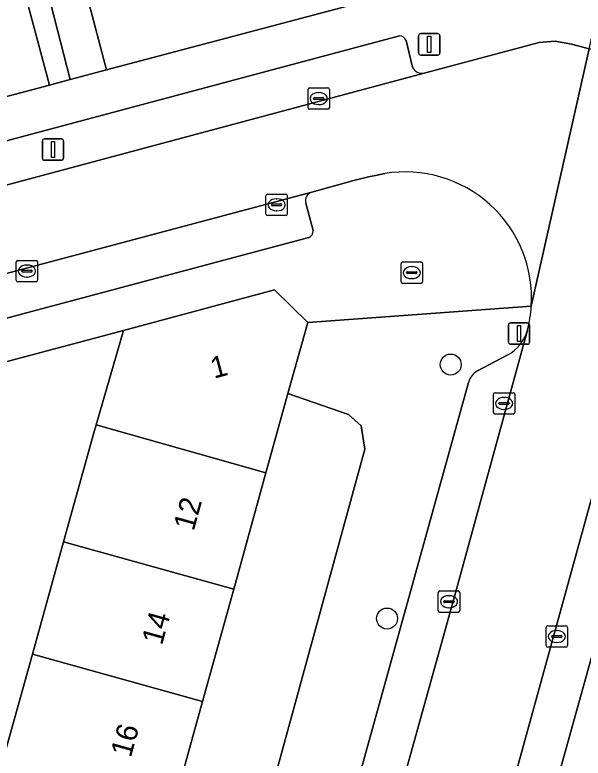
# Model space of a CAD drawing. Extents: x 162542 to 163147, y 380779 to 381521.
# Drawn here: x 163092.26 to 163118.79, y 381118.17 to 381152.86 of the extents above; entities that cross this region are included whole.
import ezdxf

# ---------------------------------------------------------------- set-up
doc = ezdxf.new("R2010")
doc.units = 0
for name, color, linetype in [('IMGEO_Berm_groen', 7, 'Continuous'), ('IMGEO_Boom', 7, 'Continuous'), ('IMGEO_Brandkraan', 7, 'Continuous'), ('IMGEO_Erf', 7, 'Continuous'), ('IMGEO_Kolk', 7, 'Continuous'), ('IMGEO_Lichtmast', 7, 'Continuous'), ('IMGEO_Muur', 7, 'Continuous'), ('IMGEO_Pand', 7, 'Continuous'), ('IMGEO_Pand_nummerreeks', 7, 'Continuous'), ('IMGEO_Parkeervlak_open', 7, 'Continuous'), ('IMGEO_Rijbaan_lokaal_open', 7, 'Continuous'), ('IMGEO_Voetpad_open', 7, 'Continuous')]:
    doc.layers.add(name, color=color, linetype=linetype)

msp = doc.modelspace()

# ---------------------------------------------------------------- linework, layer by layer
at = {"layer": 'IMGEO_Berm_groen'}
msp.add_lwpolyline([(163122.239, 381133.822), (163117.726, 381117.614), (163117.409, 381116.41)], dxfattribs=at)
at = {"layer": 'IMGEO_Boom'}
for centre in [(163112.61, 381136.54), (163109.638, 381124.684)]:
    msp.add_circle(centre, 0.489, dxfattribs=at)
at = {"layer": 'IMGEO_Brandkraan'}
for p, q in [((163110.367, 381141.331), (163111.219, 381141.331)), ((163110.292, 381140.405), (163110.292, 381141.257)), ((163110.78, 381141.111), (163110.805, 381141.111)), ((163111.293, 381141.257), (163111.293, 381140.405)), ((163110.551, 381140.825), (163110.551, 381140.837)), ((163110.989, 381140.788), (163110.591, 381140.788)), ((163110.594, 381140.874), (163110.992, 381140.874)), ((163111.035, 381140.837), (163111.035, 381140.825)), ((163111.219, 381140.331), (163110.367, 381140.331)), ((163110.803, 381140.551), (163110.778, 381140.551))]:
    msp.add_line(p, q, dxfattribs=at)
for points in [[(163110.367, 381141.331), (163111.219, 381141.331)], [(163110.292, 381140.405), (163110.292, 381141.257)], [(163111.293, 381141.257), (163111.293, 381140.405)], [(163111.219, 381140.331), (163110.367, 381140.331)]]:
    msp.add_lwpolyline(points, dxfattribs=at)
for centre, radius, start, end in [((163110.369, 381141.255), 0.0765, 91.552, 178.448), ((163110.369, 381141.255), 0.0765, 91.552, 178.448), ((163111.217, 381141.255), 0.0765, 1.552, 88.448), ((163111.217, 381141.255), 0.0765, 1.552, 88.448), ((163110.591, 381140.834), 0.0403, 85.8775, 175.7526), ((163110.588, 381140.824), 0.0366, 178.938, 274.7102), ((163110.992, 381140.831), 0.043, 264.8664, 352.4533), ((163110.996, 381140.836), 0.0386, 1.7309, 96.639), ((163110.369, 381140.407), 0.0765, 181.552, 268.448), ((163110.369, 381140.407), 0.0765, 181.552, 268.448), ((163111.217, 381140.407), 0.0765, 271.552, 358.448), ((163111.217, 381140.407), 0.0765, 271.552, 358.448)]:
    msp.add_arc(centre, radius, start, end, dxfattribs=at)
for centre, major_axis, ratio, start_param, end_param in [((163110.779, 381140.831), (-0.387, 0.002), 0.722429, 4.712389, 7.853982), ((163110.804, 381140.831), (-0.39, 0.002), 0.717154, 1.570796, 4.712389)]:
    msp.add_ellipse(centre, major_axis=major_axis, ratio=ratio, start_param=start_param, end_param=end_param, dxfattribs=at)
at = {"layer": 'IMGEO_Erf'}
msp.add_lwpolyline([(163100.954, 381164.642), (163104.635, 381165.359), (163104.813, 381166.002), (163106.311, 381171.41), (163107.341, 381175.13), (163107.49, 381175.095), (163107.666, 381175.733), (163092.428, 381171.468), (163093.369, 381167.949), (163094.654, 381163.144), (163095.764, 381158.993), (163096.753, 381155.294), (163093.663, 381154.468), (163094.842, 381149.844), (163096.544, 381150.299), (163095.651, 381153.67), (163096.968, 381154.056), (163101.753, 381155.352), (163101.58, 381155.657), (163102.726, 381159.791), (163099.542, 381159.171)], close=True, dxfattribs=at)
for points in [[(163091.621, 381117.783), (163093.078, 381123.025), (163094.535, 381128.265), (163095.95, 381133.357), (163096.052, 381133.723), (163097.326, 381138.135), (163088.496, 381135.775), (163089.104, 381133.262), (163084.873, 381132.963), (163086.865, 381124.632), (163086.781, 381123.025), (163084.042, 381113.214)], [(163098.537, 381095.857), (163108.607, 381132.594), (163108.43, 381133.686), (163107.841, 381134.207), (163105.012, 381135.183), (163103.985, 381131.484), (163102.479, 381126.057), (163101.024, 381120.816), (163099.569, 381115.575), (163098.115, 381110.334), (163096.66, 381105.092), (163095.205, 381099.852), (163093.75, 381094.611), (163092.295, 381089.37)]]:
    msp.add_lwpolyline(points, dxfattribs=at)
at = {"layer": 'IMGEO_Kolk'}
for p, q in [((163105.947, 381148.532), (163105.947, 381149.384)), ((163106.022, 381149.458), (163106.874, 381149.458)), ((163106.948, 381149.384), (163106.948, 381148.532)), ((163106.206, 381148.952), (163106.206, 381148.964)), ((163106.249, 381149.001), (163106.647, 381149.001)), ((163106.435, 381149.238), (163106.46, 381149.238)), ((163106.69, 381148.964), (163106.69, 381148.952)), ((163106.644, 381148.915), (163106.246, 381148.915)), ((163106.458, 381148.678), (163106.433, 381148.678)), ((163106.874, 381148.458), (163106.022, 381148.458)), ((163104.055, 381144.498), (163104.907, 381144.498)), ((163103.98, 381143.572), (163103.98, 381144.424)), ((163104.468, 381144.278), (163104.493, 381144.278)), ((163104.981, 381144.424), (163104.981, 381143.572)), ((163104.239, 381143.992), (163104.239, 381144.004)), ((163104.677, 381143.955), (163104.279, 381143.955)), ((163104.282, 381144.041), (163104.68, 381144.041)), ((163104.723, 381144.004), (163104.723, 381143.992)), ((163104.907, 381143.498), (163104.055, 381143.498)), ((163104.491, 381143.718), (163104.466, 381143.718)), ((163092.321, 381140.477), (163092.321, 381141.329)), ((163092.396, 381141.403), (163093.248, 381141.403)), ((163093.322, 381141.329), (163093.322, 381140.477)), ((163092.809, 381141.183), (163092.834, 381141.183)), ((163092.58, 381140.897), (163092.58, 381140.909)), ((163093.018, 381140.86), (163092.62, 381140.86)), ((163092.623, 381140.946), (163093.021, 381140.946)), ((163092.832, 381140.623), (163092.807, 381140.623)), ((163093.064, 381140.909), (163093.064, 381140.897)), ((163093.248, 381140.403), (163092.396, 381140.403)), ((163114.604, 381134.3), (163114.604, 381135.152)), ((163114.679, 381135.226), (163115.531, 381135.226)), ((163115.605, 381135.152), (163115.605, 381134.3)), ((163114.863, 381134.72), (163114.863, 381134.732)), ((163114.906, 381134.769), (163115.304, 381134.769)), ((163115.092, 381135.006), (163115.117, 381135.006)), ((163115.347, 381134.732), (163115.347, 381134.72)), ((163115.301, 381134.683), (163114.903, 381134.683)), ((163115.115, 381134.446), (163115.09, 381134.446)), ((163115.531, 381134.226), (163114.679, 381134.226)), ((163112.03, 381125.044), (163112.03, 381125.896)), ((163112.105, 381125.97), (163112.957, 381125.97)), ((163112.518, 381125.75), (163112.543, 381125.75)), ((163113.031, 381125.896), (163113.031, 381125.044)), ((163112.289, 381125.464), (163112.289, 381125.476)), ((163112.727, 381125.427), (163112.329, 381125.427)), ((163112.332, 381125.513), (163112.73, 381125.513)), ((163112.773, 381125.476), (163112.773, 381125.464)), ((163112.541, 381125.19), (163112.516, 381125.19)), ((163112.957, 381124.97), (163112.105, 381124.97)), ((163117.139, 381124.344), (163117.991, 381124.344)), ((163117.064, 381123.418), (163117.064, 381124.27)), ((163117.552, 381124.124), (163117.577, 381124.124)), ((163118.065, 381124.27), (163118.065, 381123.418)), ((163117.323, 381123.838), (163117.323, 381123.85)), ((163117.761, 381123.801), (163117.363, 381123.801)), ((163117.366, 381123.887), (163117.764, 381123.887)), ((163117.807, 381123.85), (163117.807, 381123.838)), ((163117.991, 381123.344), (163117.139, 381123.344)), ((163117.575, 381123.564), (163117.55, 381123.564))]:
    msp.add_line(p, q, dxfattribs=at)
for points in [[(163105.947, 381148.532), (163105.947, 381149.384)], [(163106.022, 381149.458), (163106.874, 381149.458)], [(163106.948, 381149.384), (163106.948, 381148.532)], [(163106.874, 381148.458), (163106.022, 381148.458)], [(163104.055, 381144.498), (163104.907, 381144.498)], [(163103.98, 381143.572), (163103.98, 381144.424)], [(163104.981, 381144.424), (163104.981, 381143.572)], [(163104.907, 381143.498), (163104.055, 381143.498)], [(163092.321, 381140.477), (163092.321, 381141.329)], [(163092.396, 381141.403), (163093.248, 381141.403)], [(163093.322, 381141.329), (163093.322, 381140.477)], [(163093.248, 381140.403), (163092.396, 381140.403)], [(163114.604, 381134.3), (163114.604, 381135.152)], [(163114.679, 381135.226), (163115.531, 381135.226)], [(163115.605, 381135.152), (163115.605, 381134.3)], [(163115.531, 381134.226), (163114.679, 381134.226)], [(163112.03, 381125.044), (163112.03, 381125.896)], [(163112.105, 381125.97), (163112.957, 381125.97)], [(163113.031, 381125.896), (163113.031, 381125.044)], [(163112.957, 381124.97), (163112.105, 381124.97)], [(163117.139, 381124.344), (163117.991, 381124.344)], [(163117.064, 381123.418), (163117.064, 381124.27)], [(163118.065, 381124.27), (163118.065, 381123.418)], [(163117.991, 381123.344), (163117.139, 381123.344)]]:
    msp.add_lwpolyline(points, dxfattribs=at)
for centre, radius, start, end in [((163106.024, 381149.382), 0.0765, 91.552, 178.448), ((163106.024, 381149.382), 0.0765, 91.552, 178.448), ((163106.872, 381149.382), 0.0765, 1.552, 88.448), ((163106.872, 381149.382), 0.0765, 1.552, 88.448), ((163106.246, 381148.961), 0.0403, 85.8775, 175.7526), ((163106.243, 381148.951), 0.0366, 178.938, 274.7102), ((163106.647, 381148.958), 0.043, 264.8664, 352.4533), ((163106.651, 381148.963), 0.0386, 1.7309, 96.639), ((163106.024, 381148.534), 0.0765, 181.552, 268.448), ((163106.024, 381148.534), 0.0765, 181.552, 268.448), ((163106.872, 381148.534), 0.0765, 271.552, 358.448), ((163106.872, 381148.534), 0.0765, 271.552, 358.448), ((163104.057, 381144.422), 0.0765, 91.552, 178.448), ((163104.057, 381144.422), 0.0765, 91.552, 178.448), ((163104.905, 381144.422), 0.0765, 1.552, 88.448), ((163104.905, 381144.422), 0.0765, 1.552, 88.448), ((163104.279, 381144.001), 0.0403, 85.8775, 175.7526), ((163104.276, 381143.991), 0.0366, 178.938, 274.7102), ((163104.68, 381143.998), 0.043, 264.8664, 352.4533), ((163104.684, 381144.003), 0.0386, 1.7309, 96.639), ((163104.057, 381143.574), 0.0765, 181.552, 268.448), ((163104.057, 381143.574), 0.0765, 181.552, 268.448), ((163104.905, 381143.574), 0.0765, 271.552, 358.448), ((163104.905, 381143.574), 0.0765, 271.552, 358.448), ((163092.398, 381141.327), 0.0765, 91.552, 178.448), ((163092.398, 381141.327), 0.0765, 91.552, 178.448), ((163093.246, 381141.327), 0.0765, 1.552, 88.448), ((163093.246, 381141.327), 0.0765, 1.552, 88.448), ((163092.62, 381140.906), 0.0403, 85.8775, 175.7526), ((163092.617, 381140.896), 0.0366, 178.938, 274.7102), ((163093.021, 381140.903), 0.043, 264.8664, 352.4533), ((163093.025, 381140.908), 0.0386, 1.7309, 96.639), ((163092.398, 381140.479), 0.0765, 181.552, 268.448), ((163092.398, 381140.479), 0.0765, 181.552, 268.448), ((163093.246, 381140.479), 0.0765, 271.552, 358.448), ((163093.246, 381140.479), 0.0765, 271.552, 358.448), ((163114.681, 381135.15), 0.0765, 91.552, 178.448), ((163114.681, 381135.15), 0.0765, 91.552, 178.448), ((163115.529, 381135.15), 0.0765, 1.552, 88.448), ((163115.529, 381135.15), 0.0765, 1.552, 88.448), ((163114.903, 381134.729), 0.0403, 85.8775, 175.7526), ((163114.9, 381134.719), 0.0366, 178.938, 274.7102), ((163115.304, 381134.726), 0.043, 264.8664, 352.4533), ((163115.308, 381134.731), 0.0386, 1.7309, 96.639), ((163114.681, 381134.302), 0.0765, 181.552, 268.448), ((163114.681, 381134.302), 0.0765, 181.552, 268.448), ((163115.529, 381134.302), 0.0765, 271.552, 358.448), ((163115.529, 381134.302), 0.0765, 271.552, 358.448), ((163112.107, 381125.894), 0.0765, 91.552, 178.448), ((163112.107, 381125.894), 0.0765, 91.552, 178.448), ((163112.955, 381125.894), 0.0765, 1.552, 88.448), ((163112.955, 381125.894), 0.0765, 1.552, 88.448), ((163112.329, 381125.473), 0.0403, 85.8775, 175.7526), ((163112.326, 381125.463), 0.0366, 178.938, 274.7102), ((163112.73, 381125.47), 0.043, 264.8664, 352.4533), ((163112.734, 381125.475), 0.0386, 1.7309, 96.639), ((163112.107, 381125.046), 0.0765, 181.552, 268.448), ((163112.107, 381125.046), 0.0765, 181.552, 268.448), ((163112.955, 381125.046), 0.0765, 271.552, 358.448), ((163112.955, 381125.046), 0.0765, 271.552, 358.448), ((163117.141, 381124.268), 0.0765, 91.552, 178.448), ((163117.141, 381124.268), 0.0765, 91.552, 178.448), ((163117.989, 381124.268), 0.0765, 1.552, 88.448), ((163117.989, 381124.268), 0.0765, 1.552, 88.448), ((163117.363, 381123.847), 0.0403, 85.8775, 175.7526), ((163117.36, 381123.837), 0.0366, 178.938, 274.7102), ((163117.764, 381123.844), 0.043, 264.8664, 352.4533), ((163117.768, 381123.849), 0.0386, 1.7309, 96.639), ((163117.141, 381123.42), 0.0765, 181.552, 268.448), ((163117.141, 381123.42), 0.0765, 181.552, 268.448), ((163117.989, 381123.42), 0.0765, 271.552, 358.448), ((163117.989, 381123.42), 0.0765, 271.552, 358.448)]:
    msp.add_arc(centre, radius, start, end, dxfattribs=at)
for centre, major_axis, ratio, start_param, end_param in [((163106.434, 381148.958), (-0.387, 0.002), 0.722429, 4.712389, 7.853982), ((163106.459, 381148.958), (-0.39, 0.002), 0.717154, 1.570796, 4.712389), ((163104.467, 381143.998), (-0.387, 0.002), 0.722429, 4.712389, 7.853982), ((163104.492, 381143.998), (-0.39, 0.002), 0.717154, 1.570796, 4.712389), ((163092.808, 381140.903), (-0.387, 0.002), 0.722429, 4.712389, 7.853982), ((163092.833, 381140.903), (-0.39, 0.002), 0.717154, 1.570796, 4.712389), ((163115.091, 381134.726), (-0.387, 0.002), 0.722429, 4.712389, 7.853982), ((163115.116, 381134.726), (-0.39, 0.002), 0.717154, 1.570796, 4.712389), ((163112.517, 381125.47), (-0.387, 0.002), 0.722429, 4.712389, 7.853982), ((163112.542, 381125.47), (-0.39, 0.002), 0.717154, 1.570796, 4.712389), ((163117.551, 381123.844), (-0.387, 0.002), 0.722429, 4.712389, 7.853982), ((163117.576, 381123.844), (-0.39, 0.002), 0.717154, 1.570796, 4.712389)]:
    msp.add_ellipse(centre, major_axis=major_axis, ratio=ratio, start_param=start_param, end_param=end_param, dxfattribs=at)
at = {"layer": 'IMGEO_Lichtmast'}
for p, q in [((163111.112, 381151.089), (163111.112, 381151.889)), ((163111.112, 381151.889), (163111.112, 381151.089)), ((163111.212, 381151.989), (163112.002, 381151.989)), ((163112.002, 381151.989), (163111.212, 381151.989)), ((163112.102, 381151.889), (163112.102, 381151.089)), ((163112.102, 381151.089), (163112.102, 381151.889)), ((163112.002, 381150.989), (163111.212, 381150.989)), ((163111.212, 381150.989), (163112.002, 381150.989)), ((163093.543, 381146.175), (163093.543, 381146.975)), ((163093.543, 381146.975), (163093.543, 381146.175)), ((163093.643, 381147.075), (163094.433, 381147.075)), ((163094.433, 381147.075), (163093.643, 381147.075)), ((163094.533, 381146.975), (163094.533, 381146.175)), ((163094.533, 381146.175), (163094.533, 381146.975)), ((163094.433, 381146.075), (163093.643, 381146.075)), ((163093.643, 381146.075), (163094.433, 381146.075)), ((163115.305, 381137.586), (163115.305, 381138.386)), ((163115.305, 381138.386), (163115.305, 381137.586)), ((163115.405, 381138.486), (163116.195, 381138.486)), ((163116.195, 381138.486), (163115.405, 381138.486)), ((163116.295, 381138.386), (163116.295, 381137.586)), ((163116.295, 381137.586), (163116.295, 381138.386)), ((163116.195, 381137.486), (163115.405, 381137.486)), ((163115.405, 381137.486), (163116.195, 381137.486))]:
    msp.add_line(p, q, dxfattribs=at)
for points in [[(163111.532, 381151.864), (163111.682, 381151.864), (163111.682, 381151.114), (163111.532, 381151.114), (163111.532, 381151.864)], [(163093.963, 381146.95), (163094.113, 381146.95), (163094.113, 381146.2), (163093.963, 381146.2), (163093.963, 381146.95)], [(163115.725, 381138.361), (163115.875, 381138.361), (163115.875, 381137.611), (163115.725, 381137.611), (163115.725, 381138.361)]]:
    msp.add_lwpolyline(points, dxfattribs=at)
for centre, start, end in [((163111.212, 381151.889), 90, 180), ((163111.212, 381151.889), 90, 180), ((163112.002, 381151.889), 0, 90), ((163112.002, 381151.889), 360, 90), ((163111.212, 381151.089), 180, 270), ((163111.212, 381151.089), 180, 270), ((163112.002, 381151.089), 270, 0), ((163112.002, 381151.089), 270, 0), ((163093.643, 381146.975), 90, 180), ((163093.643, 381146.975), 90, 180), ((163094.433, 381146.975), 0, 90), ((163094.433, 381146.975), 360, 90), ((163093.643, 381146.175), 180, 270), ((163093.643, 381146.175), 180, 270), ((163094.433, 381146.175), 270, 0), ((163094.433, 381146.175), 270, 0), ((163115.405, 381138.386), 90, 180), ((163115.405, 381138.386), 90, 180), ((163116.195, 381138.386), 0, 90), ((163116.195, 381138.386), 360, 90), ((163115.405, 381137.586), 180, 270), ((163115.405, 381137.586), 180, 270), ((163116.195, 381137.586), 270, 0), ((163116.195, 381137.586), 270, 0)]:
    msp.add_arc(centre, 0.1, start, end, dxfattribs=at)
at = {"layer": 'IMGEO_Muur'}
for points in [[(163096.544, 381150.299), (163094.842, 381149.844)], [(163088.496, 381135.775), (163097.326, 381138.135)]]:
    msp.add_lwpolyline(points, dxfattribs=at)
at = {"layer": 'IMGEO_Pand'}
for points in [[(163089.463, 381148.412), (163093.876, 381149.586), (163092.59, 381154.418), (163091.069, 381160.102), (163090.576, 381161.943), (163088.32, 381161.342), (163088.813, 381159.499), (163089.781, 381155.88), (163087.62, 381155.302)], [(163111.24, 381157.726), (163111.322, 381158.026), (163102.88, 381160.345), (163102.726, 381159.791), (163101.58, 381155.657), (163101.753, 381155.352), (163096.968, 381154.056), (163095.651, 381153.67), (163096.544, 381150.299), (163110.193, 381153.917)], [(163103.985, 381131.484), (163105.012, 381135.183), (163105.933, 381138.5), (163104.383, 381140.034), (163097.326, 381138.135), (163096.052, 381133.723)], [(163102.479, 381126.057), (163103.985, 381131.484), (163096.052, 381133.723), (163095.95, 381133.357), (163094.535, 381128.265)], [(163102.479, 381126.057), (163094.535, 381128.265), (163093.078, 381123.025), (163101.024, 381120.816)], [(163101.024, 381120.816), (163093.078, 381123.025), (163091.621, 381117.783), (163099.569, 381115.575)]]:
    msp.add_lwpolyline(points, close=True, dxfattribs=at)
at = {"layer": 'IMGEO_Parkeervlak_open'}
for points in [[(163110.214, 381151.889), (163080.958, 381144.08), (163048.177, 381135.311)], [(163110.824, 381150.424), (163110.523, 381151.674)], [(163048.005, 381133.196), (163081.377, 381142.115), (163111.367, 381150.145)], [(163106.123, 381144.586), (163082.793, 381138.377)], [(163106.181, 381142.791), (163105.852, 381144.081)], [(163083.64, 381136.504), (163105.978, 381142.468)], [(163104.211, 381094.881), (163112.827, 381125.89), (163116.194, 381138.143)], [(163121.145, 381137.399), (163109.061, 381093.574)], [(163115.244, 381136.978), (163113.867, 381136.249)], [(163113.442, 381135.707), (163110.966, 381126.784), (163102.441, 381096.055)], [(163117.726, 381117.614), (163122.239, 381133.822)]]:
    msp.add_lwpolyline(points, dxfattribs=at)
for centre, radius, start, end in [((163110.217, 381151.564), 0.325, 19.7288, 90.6114), ((163111.279, 381150.642), 0.504, 205.5553, 280.0554), ((163106.239, 381144.198), 0.405, 106.7167, 196.8443), ((163105.892, 381142.747), 0.292, 287.038, 8.6647), ((163114.334, 381138.69), 1.939, 297.9965, 343.6124), ((163114.298, 381135.474), 0.887, 119.0502, 164.7475)]:
    msp.add_arc(centre, radius, start, end, dxfattribs=at)
at = {"layer": 'IMGEO_Rijbaan_lokaal_open'}
for points in [[(163119.067, 381151.283), (163118.242, 381151.494), (163117.487, 381151.634), (163116.736, 381151.578), (163111.367, 381150.145), (163081.377, 381142.115), (163048.005, 381133.196), (163045.607, 381132.54), (163032.672, 381129.087), (163033.724, 381125.26), (163075.288, 381136.345)], [(163125.256, 381149.375), (163125.355, 381149.744), (163119.067, 381151.283), (163116.374, 381139.268)], [(163116.374, 381139.268), (163119.067, 381151.283)], [(163082.793, 381138.377), (163106.123, 381144.586), (163108.021, 381145.124), (163108.775, 381145.301), (163109.102, 381145.367), (163109.535, 381145.455)], [(163116.194, 381138.143), (163112.827, 381125.89), (163104.211, 381094.881), (163105.122, 381094.652), (163109.061, 381093.574), (163121.145, 381137.399)]]:
    msp.add_lwpolyline(points, dxfattribs=at)
for centre, radius, start, end in [((163110.486, 381139.633), 5.899, 356.4516, 99.2794), ((163110.444, 381139.64), 5.941, 345.4078, 356.4116)]:
    msp.add_arc(centre, radius, start, end, dxfattribs=at)
at = {"layer": 'IMGEO_Voetpad_open'}
msp.add_lwpolyline([(163090.279, 381167.123), (163089.333, 381170.659), (163088.311, 381170.396), (163089.122, 381167.3), (163090.576, 381161.943), (163091.069, 381160.102), (163092.59, 381154.418), (163093.876, 381149.586), (163094.842, 381149.844), (163093.663, 381154.468), (163092.674, 381158.167), (163091.564, 381162.317)], close=True, dxfattribs=at)
for points in [[(163110.193, 381153.917), (163096.544, 381150.299), (163094.842, 381149.844), (163093.876, 381149.586), (163089.463, 381148.412), (163085.081, 381147.245), (163080.698, 381146.079), (163076.315, 381144.912), (163071.932, 381143.746), (163067.55, 381142.579), (163063.168, 381141.413), (163058.784, 381140.246), (163054.402, 381139.08), (163050.02, 381137.914), (163045.636, 381136.747), (163041.254, 381135.58), (163036.872, 381134.414), (163036.672, 381134.361), (163036.402, 381135.376), (163032.218, 381134.261), (163027.836, 381133.094)], [(163111.367, 381150.145), (163116.736, 381151.578), (163117.487, 381151.634), (163118.242, 381151.494), (163119.067, 381151.283), (163119.341, 381152.427), (163129.016, 381150.085), (163128.769, 381148.909), (163130.149, 381148.566), (163130.935, 381148.409), (163131.368, 381148.381)], [(163048.177, 381135.311), (163080.958, 381144.08), (163110.214, 381151.889)], [(163110.523, 381151.674), (163110.824, 381150.424)], [(163109.535, 381145.455), (163109.102, 381145.367), (163108.775, 381145.301), (163108.021, 381145.124), (163106.123, 381144.586)], [(163105.852, 381144.081), (163106.181, 381142.791)], [(163105.978, 381142.468), (163083.64, 381136.504)], [(163097.326, 381138.135), (163104.383, 381140.034), (163105.933, 381138.5), (163116.374, 381139.268)], [(163116.374, 381139.268), (163105.933, 381138.5), (163105.012, 381135.183), (163107.841, 381134.207), (163108.43, 381133.686), (163108.607, 381132.594), (163098.537, 381095.857), (163093.539, 381078.503), (163089.044, 381062.198), (163079.113, 381025.409)], [(163026.999, 381119.362), (163029.891, 381120.133), (163034.458, 381121.35), (163038.891, 381122.532), (163043.323, 381123.713), (163047.756, 381124.894), (163052.189, 381126.075), (163056.621, 381127.257), (163061.054, 381128.438), (163065.487, 381129.619), (163069.92, 381130.801), (163074.352, 381131.982), (163078.785, 381133.164), (163083.447, 381134.406), (163084.423, 381134.688), (163088.496, 381135.775), (163097.326, 381138.135)], [(163113.867, 381136.249), (163115.244, 381136.978)], [(163102.441, 381096.055), (163110.966, 381126.784), (163113.442, 381135.707)]]:
    msp.add_lwpolyline(points, dxfattribs=at)
for centre, radius, start, end in [((163110.217, 381151.564), 0.325, 19.7288, 90.6114), ((163111.279, 381150.642), 0.504, 205.5553, 280.0554), ((163110.486, 381139.633), 5.899, 356.4516, 99.2794), ((163106.239, 381144.198), 0.405, 106.7167, 196.8443), ((163105.892, 381142.747), 0.292, 287.038, 8.6647), ((163110.444, 381139.64), 5.941, 345.4078, 356.4116), ((163114.334, 381138.69), 1.939, 297.9965, 343.6124), ((163114.298, 381135.474), 0.887, 119.0502, 164.7475)]:
    msp.add_arc(centre, radius, start, end, dxfattribs=at)

# ---------------------------------------------------------------- texts
at = {"layer": 'IMGEO_Pand_nummerreeks'}
for s, rotation, p in [('1', 15.0612, (163101.551, 381135.875)), ('12', 74.4862, (163100.607, 381128.732)), ('14', 74.4862, (163099.127, 381123.401)), ('16', 74.4862, (163097.672, 381118.16))]:
    msp.add_text(s, height=1, rotation=rotation, dxfattribs=at).set_placement(p)

doc.saveas('drawing.dxf')
